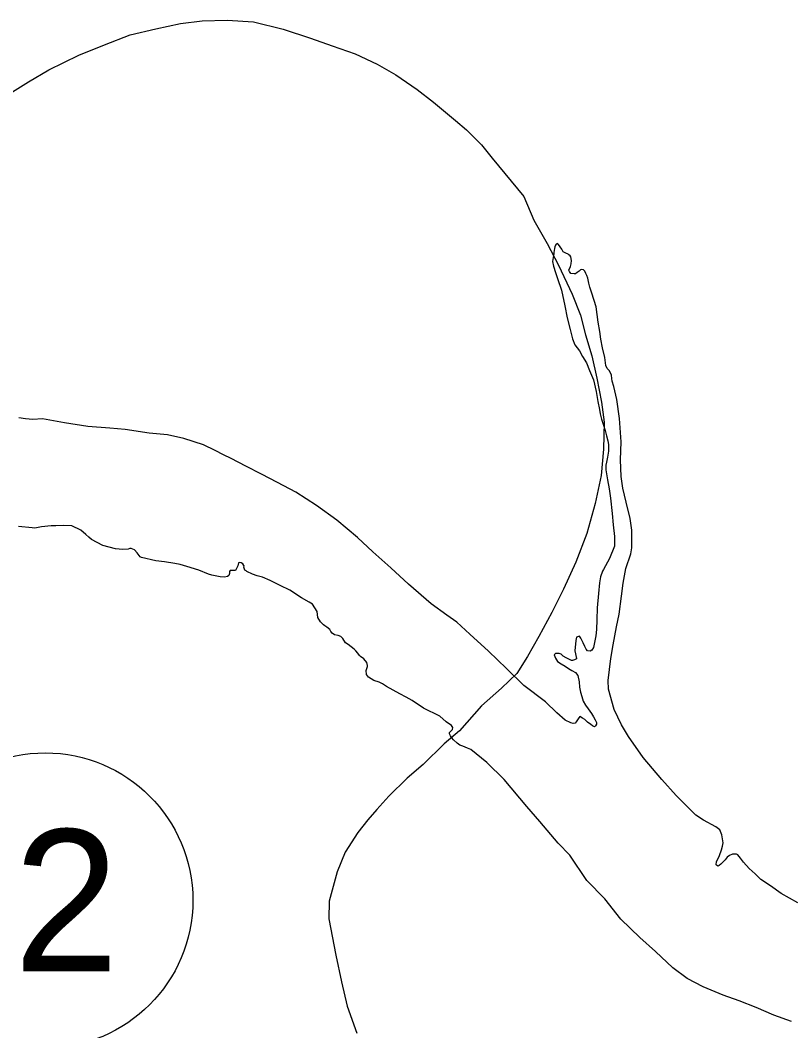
# Model space of a CAD drawing. Extents: x -83719 to 153526, y -11835 to 11446.
# Drawn here: x -1750.5 to -1635.6, y 468.2 to 618.9 of the extents above; entities that cross this region are included whole.
import ezdxf

# ---------------------------------------------------------------- set-up
doc = ezdxf.new("R2010")
doc.units = 0
for name, color, linetype in [('Level 2', 7, 'Continuous'), ('Level 27', 7, 'Continuous'), ('Level 9', 7, 'Continuous')]:
    doc.layers.add(name, color=color, linetype=linetype)

msp = doc.modelspace()

# ---------------------------------------------------------------- linework, layer by layer
at = {"layer": 'Level 2'}
for points in [[(-1752.45, 607.72), (-1749.28, 609.7), (-1746.24, 611.5), (-1741.77, 613.66), (-1737.92, 615.21), (-1734.08, 616.69), (-1730.26, 617.6), (-1726.61, 618.41), (-1723.38, 618.81), (-1719.62, 618.89), (-1715.72, 618.67), (-1711.28, 617.55), (-1707.2, 616.23), (-1703.99, 615.07), (-1700.55, 613.87), (-1697.26, 612.34), (-1694.48, 610.73), (-1691.29, 608.57), (-1688.87, 606.69), (-1685.57, 603.96), (-1683.96, 602.54), (-1681.73, 600.3), (-1680.14, 598.31), (-1675.38, 592.59), (-1673.9, 589.1), (-1671.9, 585.59), (-1670.22, 582.37), (-1668.17, 578.05), (-1666.97, 574.92), (-1666.2, 571.99), (-1665.26, 568.87), (-1664.52, 565.54), (-1663.81, 561.97), (-1663.41, 558.97), (-1663.53, 554.96), (-1663.88, 551.02), (-1664.76, 546.83), (-1666, 542.38), (-1667.65, 538.08), (-1669.5, 534.06), (-1671.22, 530.6), (-1673.17, 527.03), (-1674.83, 524.04), (-1676.43, 521.52), (-1678.74, 519.32), (-1681.7, 516.68), (-1684.99, 512.94), (-1687.26, 511.01), (-1690.42, 507.93), (-1692.82, 505.87), (-1695.52, 503.23), (-1697.3, 501.24), (-1698.68, 499.69), (-1700.15, 497.8)], [(-1752.45, 607.72), (-1749.28, 609.7), (-1746.24, 611.5), (-1741.77, 613.66), (-1737.92, 615.21), (-1734.08, 616.69), (-1730.26, 617.6), (-1726.61, 618.41), (-1723.38, 618.81), (-1719.62, 618.89), (-1715.72, 618.67), (-1711.28, 617.55), (-1707.2, 616.23), (-1703.99, 615.07), (-1700.55, 613.87), (-1697.26, 612.34), (-1694.48, 610.73), (-1691.29, 608.57), (-1688.87, 606.69), (-1685.57, 603.96), (-1683.96, 602.54), (-1681.73, 600.3), (-1680.14, 598.31), (-1675.38, 592.59), (-1673.9, 589.1), (-1671.9, 585.59), (-1670.22, 582.37), (-1668.17, 578.05), (-1666.97, 574.92), (-1666.2, 571.99), (-1665.26, 568.87), (-1664.52, 565.54), (-1663.81, 561.97), (-1663.41, 558.97), (-1663.53, 554.96), (-1663.88, 551.02), (-1664.76, 546.83), (-1666, 542.38), (-1667.65, 538.08), (-1669.5, 534.06), (-1671.22, 530.6), (-1673.17, 527.03), (-1674.83, 524.04), (-1676.43, 521.52), (-1678.74, 519.32), (-1681.7, 516.68), (-1684.99, 512.94), (-1687.26, 511.01), (-1690.42, 507.93), (-1692.82, 505.87), (-1695.52, 503.23), (-1697.3, 501.24), (-1698.68, 499.69), (-1700.15, 497.8)], [(-1700.15, 497.8), (-1702.05, 494.84), (-1703.21, 491.92), (-1704.45, 487.57), (-1704.49, 484.93), (-1703.45, 479.5), (-1702.57, 475.54), (-1701.73, 471.91), (-1700.31, 467.85)], [(-1700.15, 497.8), (-1702.05, 494.84), (-1703.21, 491.92), (-1704.45, 487.57), (-1704.49, 484.93), (-1703.45, 479.5), (-1702.57, 475.54), (-1701.73, 471.91), (-1700.31, 467.85)]]:
    msp.add_lwpolyline(points, dxfattribs=at)
at = {"layer": 'Level 27'}
msp.add_circle((-1746.75, 487.67), 22, dxfattribs=at)
at = {"layer": 'Level 9'}
for points in [[(-1669.52, 584.38), (-1669.75, 584.74), (-1669.96, 585.11), (-1670.09, 585.24), (-1670.26, 585.5), (-1670.4, 585.6), (-1670.56, 585.5), (-1670.66, 585.37), (-1670.76, 585.13), (-1670.85, 584.86), (-1670.95, 584.26), (-1670.94, 584.06), (-1671.04, 583.52), (-1671.13, 582.92), (-1670.96, 582.22), (-1670.68, 581.29), (-1670.4, 580.36), (-1669.78, 578.63), (-1669.28, 576.3), (-1668.93, 574.5), (-1668.51, 572.8), (-1668.16, 571.4), (-1667.81, 570.51), (-1667.1, 569.61), (-1666.66, 568.78), (-1666.08, 567.82), (-1665.6, 566.66), (-1665.02, 565.26), (-1664.6, 563.53), (-1664.35, 562.03), (-1664.1, 560.87), (-1664.03, 560.23), (-1663.82, 559.43), (-1663.57, 558.67), (-1663.26, 557.7), (-1663.05, 556.94), (-1662.88, 556.2), (-1662.8, 555.64), (-1662.76, 554.64), (-1662.91, 553.77), (-1663.07, 553), (-1663.16, 552.56), (-1663.16, 551.86), (-1662.94, 550.36), (-1662.69, 549.03), (-1662.47, 547.63), (-1662.24, 545.33), (-1662.06, 543.66), (-1661.87, 541.92), (-1661.88, 540.49), (-1662.63, 538.64), (-1663.51, 537), (-1663.67, 536.73), (-1663.96, 535.92), (-1664.11, 535.02), (-1664.29, 533.41), (-1664.47, 531.31), (-1664.51, 529.5), (-1664.59, 528.07), (-1664.68, 527.13), (-1664.84, 526.13), (-1664.99, 525.39), (-1665.26, 524.99), (-1665.52, 524.82), (-1665.92, 524.88), (-1666.09, 525.11), (-1666.33, 525.54), (-1666.57, 526.07), (-1666.88, 526.77), (-1667.08, 527.07), (-1667.41, 526.97), (-1667.54, 526.9), (-1667.67, 526.4), (-1667.79, 524.89), (-1667.54, 523.73), (-1667.57, 523.69), (-1667.84, 523.52), (-1668.13, 523.42), (-1668.3, 523.45), (-1668.67, 523.61), (-1669.1, 523.81), (-1669.54, 524.1), (-1669.84, 524.37), (-1670.14, 524.46), (-1670.38, 524.49), (-1670.68, 524.46), (-1670.87, 524.26), (-1670.7, 523.79), (-1670.36, 523.29), (-1669.83, 522.93), (-1669.26, 522.57), (-1668.75, 522.24), (-1668.25, 521.95), (-1667.71, 521.65), (-1667.37, 521.19), (-1667.16, 520.26), (-1667.09, 519.46), (-1666.94, 518.69), (-1666.77, 518.06), (-1666.53, 517.39), (-1666.19, 516.76)], [(-1669.52, 584.38), (-1669.75, 584.74), (-1669.96, 585.11), (-1670.09, 585.24), (-1670.26, 585.5), (-1670.4, 585.6), (-1670.56, 585.5), (-1670.66, 585.37), (-1670.76, 585.13), (-1670.85, 584.86), (-1670.95, 584.26), (-1670.94, 584.06), (-1671.04, 583.52), (-1671.13, 582.92), (-1670.96, 582.22), (-1670.68, 581.29), (-1670.4, 580.36), (-1669.78, 578.63), (-1669.28, 576.3), (-1668.93, 574.5), (-1668.51, 572.8), (-1668.16, 571.4), (-1667.81, 570.51), (-1667.1, 569.61), (-1666.66, 568.78), (-1666.08, 567.82), (-1665.6, 566.66), (-1665.02, 565.26), (-1664.6, 563.53), (-1664.35, 562.03), (-1664.1, 560.87), (-1664.03, 560.23), (-1663.82, 559.43), (-1663.57, 558.67), (-1663.26, 557.7), (-1663.05, 556.94), (-1662.88, 556.2), (-1662.8, 555.64), (-1662.76, 554.64), (-1662.91, 553.77), (-1663.07, 553), (-1663.16, 552.56), (-1663.16, 551.86), (-1662.94, 550.36), (-1662.69, 549.03), (-1662.47, 547.63), (-1662.24, 545.33), (-1662.06, 543.66), (-1661.87, 541.92), (-1661.88, 540.49), (-1662.63, 538.64), (-1663.51, 537), (-1663.67, 536.73), (-1663.96, 535.92), (-1664.11, 535.02), (-1664.29, 533.41), (-1664.47, 531.31), (-1664.51, 529.5), (-1664.59, 528.07), (-1664.68, 527.13), (-1664.84, 526.13), (-1664.99, 525.39), (-1665.26, 524.99), (-1665.52, 524.82), (-1665.92, 524.88), (-1666.09, 525.11), (-1666.33, 525.54), (-1666.57, 526.07), (-1666.88, 526.77), (-1667.08, 527.07), (-1667.41, 526.97), (-1667.54, 526.9), (-1667.67, 526.4), (-1667.79, 524.89), (-1667.54, 523.73), (-1667.57, 523.69), (-1667.84, 523.52), (-1668.13, 523.42), (-1668.3, 523.45), (-1668.67, 523.61), (-1669.1, 523.81), (-1669.54, 524.1), (-1669.84, 524.37), (-1670.14, 524.46), (-1670.38, 524.49), (-1670.68, 524.46), (-1670.87, 524.26), (-1670.7, 523.79), (-1670.36, 523.29), (-1669.83, 522.93), (-1669.26, 522.57), (-1668.75, 522.24), (-1668.25, 521.95), (-1667.71, 521.65), (-1667.37, 521.19), (-1667.16, 520.26), (-1667.09, 519.46), (-1666.94, 518.69), (-1666.77, 518.06), (-1666.53, 517.39), (-1666.19, 516.76)], [(-1634.56, 487.31), (-1637.04, 488.72), (-1638.62, 489.83), (-1640.06, 490.79), (-1640.9, 491.64), (-1641.78, 492.4), (-1642.66, 493.39), (-1643.1, 493.96), (-1643.5, 494.45), (-1643.67, 494.55), (-1644.04, 494.58), (-1644.3, 494.54), (-1644.73, 494.34), (-1645.06, 494.1), (-1645.39, 493.7), (-1646.02, 493.09), (-1646.28, 492.85), (-1646.48, 492.78), (-1646.72, 492.98), (-1646.65, 493.45), (-1646.49, 493.82), (-1646.23, 494.35), (-1645.94, 495.23), (-1645.78, 495.76), (-1645.69, 496.23), (-1645.9, 497.43), (-1646.18, 498.2), (-1646.78, 498.66), (-1648.63, 499.64), (-1649.77, 500.39), (-1652.7, 503.3), (-1654.8, 505.68), (-1657.6, 508.98), (-1659.8, 512.1), (-1660.86, 513.85), (-1661.95, 516.11), (-1662.79, 519.14), (-1662.84, 520.44), (-1662.62, 522.11), (-1662.41, 523.72), (-1662.07, 525.79), (-1661.57, 528.47), (-1661.19, 530.34), (-1660.83, 533.02), (-1660.58, 534.96), (-1660.18, 537.14), (-1659.44, 539.35), (-1659.32, 540.25), (-1659.32, 542.86), (-1659.57, 544.62), (-1660.13, 547.02), (-1660.66, 549.12), (-1660.88, 550.85), (-1660.98, 553.35), (-1660.88, 556.03), (-1661.12, 559.53), (-1661.55, 562.33), (-1661.98, 564.3), (-1662.22, 565.06), (-1662.29, 565.49), (-1662.33, 565.99), (-1662.64, 566.63), (-1662.98, 566.99), (-1663.15, 567.42), (-1663.33, 568.62), (-1663.65, 570.05), (-1663.9, 571.35), (-1664.08, 572.49), (-1664.33, 573.85), (-1664.62, 576.15), (-1665.28, 578.22), (-1665.56, 579.08), (-1665.7, 579.71), (-1665.87, 580.41), (-1666.01, 580.84), (-1666.15, 581.14), (-1666.32, 581.48), (-1666.52, 581.67), (-1666.82, 581.74), (-1666.95, 581.67), (-1667.15, 581.47), (-1667.45, 581.26), (-1667.71, 581.09), (-1667.88, 581.09), (-1668.38, 581.15), (-1668.61, 581.42), (-1668.68, 581.62), (-1668.46, 582.19), (-1668.33, 582.55), (-1668.3, 583.06), (-1668.41, 583.59), (-1668.51, 583.75), (-1668.68, 583.89), (-1668.78, 584.02), (-1669.15, 584.18), (-1669.52, 584.38)], [(-1634.56, 487.31), (-1637.04, 488.72), (-1638.62, 489.83), (-1640.06, 490.79), (-1640.9, 491.64), (-1641.78, 492.4), (-1642.66, 493.39), (-1643.1, 493.96), (-1643.5, 494.45), (-1643.67, 494.55), (-1644.04, 494.58), (-1644.3, 494.54), (-1644.73, 494.34), (-1645.06, 494.1), (-1645.39, 493.7), (-1646.02, 493.09), (-1646.28, 492.85), (-1646.48, 492.78), (-1646.72, 492.98), (-1646.65, 493.45), (-1646.49, 493.82), (-1646.23, 494.35), (-1645.94, 495.23), (-1645.78, 495.76), (-1645.69, 496.23), (-1645.9, 497.43), (-1646.18, 498.2), (-1646.78, 498.66), (-1648.63, 499.64), (-1649.77, 500.39), (-1652.7, 503.3), (-1654.8, 505.68), (-1657.6, 508.98), (-1659.8, 512.1), (-1660.86, 513.85), (-1661.95, 516.11), (-1662.79, 519.14), (-1662.84, 520.44), (-1662.62, 522.11), (-1662.41, 523.72), (-1662.07, 525.79), (-1661.57, 528.47), (-1661.19, 530.34), (-1660.83, 533.02), (-1660.58, 534.96), (-1660.18, 537.14), (-1659.44, 539.35), (-1659.32, 540.25), (-1659.32, 542.86), (-1659.57, 544.62), (-1660.13, 547.02), (-1660.66, 549.12), (-1660.88, 550.85), (-1660.98, 553.35), (-1660.88, 556.03), (-1661.12, 559.53), (-1661.55, 562.33), (-1661.98, 564.3), (-1662.22, 565.06), (-1662.29, 565.49), (-1662.33, 565.99), (-1662.64, 566.63), (-1662.98, 566.99), (-1663.15, 567.42), (-1663.33, 568.62), (-1663.65, 570.05), (-1663.9, 571.35), (-1664.08, 572.49), (-1664.33, 573.85), (-1664.62, 576.15), (-1665.28, 578.22), (-1665.56, 579.08), (-1665.7, 579.71), (-1665.87, 580.41), (-1666.01, 580.84), (-1666.15, 581.14), (-1666.32, 581.48), (-1666.52, 581.67), (-1666.82, 581.74), (-1666.95, 581.67), (-1667.15, 581.47), (-1667.45, 581.26), (-1667.71, 581.09), (-1667.88, 581.09), (-1668.38, 581.15), (-1668.61, 581.42), (-1668.68, 581.62), (-1668.46, 582.19), (-1668.33, 582.55), (-1668.3, 583.06), (-1668.41, 583.59), (-1668.51, 583.75), (-1668.68, 583.89), (-1668.78, 584.02), (-1669.15, 584.18), (-1669.52, 584.38)], [(-1666.19, 516.76), (-1665.81, 516.23), (-1665.31, 515.54), (-1665, 515.01), (-1664.76, 514.58), (-1664.59, 514.18), (-1664.59, 513.94), (-1664.72, 513.71), (-1664.85, 513.54), (-1665.15, 513.67), (-1665.42, 513.87), (-1665.89, 514.26), (-1666.29, 514.62), (-1666.66, 514.85), (-1667.03, 515.08), (-1667.2, 514.91), (-1667.39, 514.61), (-1667.59, 514.31), (-1667.75, 514.07), (-1668.05, 514.04), (-1668.39, 514.13), (-1669.22, 514.52), (-1670.5, 515.61), (-1672.19, 517.26), (-1675.38, 519.69), (-1677.98, 522.24), (-1680.67, 524.84), (-1683.47, 527.38), (-1685.39, 529.13), (-1686.86, 530.18), (-1689.22, 531.89), (-1692.58, 534.79), (-1695.24, 537.23), (-1697.9, 539.64), (-1700.19, 541.78), (-1703.29, 544.35), (-1706.31, 546.55), (-1709.4, 548.52), (-1712.11, 549.99), (-1714.53, 551.23), (-1716.87, 552.41), (-1719.02, 553.55), (-1720.16, 554.1), (-1721.43, 554.76), (-1723.14, 555.61), (-1726.11, 556.51), (-1728.55, 557.08), (-1731.28, 557.31), (-1734.82, 557.87), (-1737.15, 558.08), (-1740.39, 558.31), (-1743.89, 558.87), (-1747.16, 559.47), (-1748.59, 559.38), (-1749.72, 559.44), (-1750.69, 559.59)], [(-1666.19, 516.76), (-1665.81, 516.23), (-1665.31, 515.54), (-1665, 515.01), (-1664.76, 514.58), (-1664.59, 514.18), (-1664.59, 513.94), (-1664.72, 513.71), (-1664.85, 513.54), (-1665.15, 513.67), (-1665.42, 513.87), (-1665.89, 514.26), (-1666.29, 514.62), (-1666.66, 514.85), (-1667.03, 515.08), (-1667.2, 514.91), (-1667.39, 514.61), (-1667.59, 514.31), (-1667.75, 514.07), (-1668.05, 514.04), (-1668.39, 514.13), (-1669.22, 514.52), (-1670.5, 515.61), (-1672.19, 517.26), (-1675.38, 519.69), (-1677.98, 522.24), (-1680.67, 524.84), (-1683.47, 527.38), (-1685.39, 529.13), (-1686.86, 530.18), (-1689.22, 531.89), (-1692.58, 534.79), (-1695.24, 537.23), (-1697.9, 539.64), (-1700.19, 541.78), (-1703.29, 544.35), (-1706.31, 546.55), (-1709.4, 548.52), (-1712.11, 549.99), (-1714.53, 551.23), (-1716.87, 552.41), (-1719.02, 553.55), (-1720.16, 554.1), (-1721.43, 554.76), (-1723.14, 555.61), (-1726.11, 556.51), (-1728.55, 557.08), (-1731.28, 557.31), (-1734.82, 557.87), (-1737.15, 558.08), (-1740.39, 558.31), (-1743.89, 558.87), (-1747.16, 559.47), (-1748.59, 559.38), (-1749.72, 559.44), (-1750.69, 559.59)], [(-1740.28, 541.82), (-1740.72, 542.21), (-1741.46, 542.87), (-1742.8, 543.49), (-1743.97, 543.58), (-1745.17, 543.53), (-1745.9, 543.52), (-1747.33, 543.34), (-1748.32, 543.16), (-1748.69, 543.19), (-1750.76, 543.4)], [(-1740.28, 541.82), (-1740.72, 542.21), (-1741.46, 542.87), (-1742.8, 543.49), (-1743.97, 543.58), (-1745.17, 543.53), (-1745.9, 543.52), (-1747.33, 543.34), (-1748.32, 543.16), (-1748.69, 543.19), (-1750.76, 543.4)], [(-1683.32, 510.15), (-1683.79, 510.38), (-1684.49, 510.67), (-1684.96, 510.83), (-1685.33, 511.1), (-1685.9, 511.63), (-1686.14, 511.89), (-1686.34, 512.19), (-1686.48, 512.49), (-1686.48, 512.69), (-1686.28, 512.92), (-1686.05, 513.13), (-1685.99, 513.46), (-1686.19, 513.73), (-1686.97, 514.28), (-1687.94, 515.11), (-1690.36, 516.32), (-1692.07, 517.46), (-1692.94, 517.96), (-1693.91, 518.48), (-1695.86, 519.56), (-1696.49, 519.95), (-1696.96, 520.21), (-1697.77, 520.47), (-1698.57, 520.93), (-1698.84, 521.33), (-1698.92, 521.96), (-1698.72, 522.53), (-1698.69, 522.7), (-1698.8, 523.16), (-1699.24, 523.69), (-1699.74, 524.05), (-1699.88, 524.19), (-1700.15, 524.52), (-1700.45, 524.88), (-1700.72, 525.14), (-1701.59, 525.8), (-1702, 526.06), (-1702.4, 526.69), (-1702.71, 526.99), (-1703.08, 527.15), (-1703.64, 527.28), (-1703.98, 527.51), (-1704.18, 527.78), (-1704.32, 528.04), (-1704.76, 528.4), (-1705.09, 528.6), (-1705.29, 528.76), (-1705.7, 529.19), (-1706.11, 529.82), (-1706.22, 530.72), (-1706.93, 531.82), (-1707.43, 532.15), (-1708.54, 532.8), (-1710.28, 533.92), (-1711.73, 534.63), (-1713.23, 535.38), (-1714.37, 535.87), (-1715.14, 536.06), (-1715.87, 536.32), (-1716.71, 536.68), (-1716.81, 536.78), (-1717.01, 536.91), (-1717.15, 537.34), (-1717.12, 537.54), (-1717.16, 537.61), (-1717.29, 537.84), (-1717.53, 538.01), (-1717.83, 538.04), (-1717.96, 538), (-1718.05, 537.57), (-1718.22, 537.13), (-1718.41, 536.83), (-1718.94, 536.85), (-1719.18, 536.85), (-1719.28, 536.72), (-1719.31, 536.42), (-1719.4, 536.11), (-1719.57, 535.98), (-1720.03, 535.87), (-1720.66, 535.93), (-1721.9, 536.15), (-1722.43, 536.31), (-1723.84, 536.9), (-1725.64, 537.44), (-1726.65, 537.77), (-1727.45, 537.89), (-1728.98, 538.14), (-1730.25, 538.29), (-1732.42, 538.8), (-1732.59, 538.9), (-1733.06, 539.5), (-1733.43, 539.92), (-1733.94, 540.15), (-1734.14, 540.12), (-1734.4, 540.01), (-1735.2, 540), (-1736.3, 540.09), (-1738.17, 540.6), (-1739.88, 541.49), (-1740.28, 541.82)], [(-1683.32, 510.15), (-1683.79, 510.38), (-1684.49, 510.67), (-1684.96, 510.83), (-1685.33, 511.1), (-1685.9, 511.63), (-1686.14, 511.89), (-1686.34, 512.19), (-1686.48, 512.49), (-1686.48, 512.69), (-1686.28, 512.92), (-1686.05, 513.13), (-1685.99, 513.46), (-1686.19, 513.73), (-1686.97, 514.28), (-1687.94, 515.11), (-1690.36, 516.32), (-1692.07, 517.46), (-1692.94, 517.96), (-1693.91, 518.48), (-1695.86, 519.56), (-1696.49, 519.95), (-1696.96, 520.21), (-1697.77, 520.47), (-1698.57, 520.93), (-1698.84, 521.33), (-1698.92, 521.96), (-1698.72, 522.53), (-1698.69, 522.7), (-1698.8, 523.16), (-1699.24, 523.69), (-1699.74, 524.05), (-1699.88, 524.19), (-1700.15, 524.52), (-1700.45, 524.88), (-1700.72, 525.14), (-1701.59, 525.8), (-1702, 526.06), (-1702.4, 526.69), (-1702.71, 526.99), (-1703.08, 527.15), (-1703.64, 527.28), (-1703.98, 527.51), (-1704.18, 527.78), (-1704.32, 528.04), (-1704.76, 528.4), (-1705.09, 528.6), (-1705.29, 528.76), (-1705.7, 529.19), (-1706.11, 529.82), (-1706.22, 530.72), (-1706.93, 531.82), (-1707.43, 532.15), (-1708.54, 532.8), (-1710.28, 533.92), (-1711.73, 534.63), (-1713.23, 535.38), (-1714.37, 535.87), (-1715.14, 536.06), (-1715.87, 536.32), (-1716.71, 536.68), (-1716.81, 536.78), (-1717.01, 536.91), (-1717.15, 537.34), (-1717.12, 537.54), (-1717.16, 537.61), (-1717.29, 537.84), (-1717.53, 538.01), (-1717.83, 538.04), (-1717.96, 538), (-1718.05, 537.57), (-1718.22, 537.13), (-1718.41, 536.83), (-1718.94, 536.85), (-1719.18, 536.85), (-1719.28, 536.72), (-1719.31, 536.42), (-1719.4, 536.11), (-1719.57, 535.98), (-1720.03, 535.87), (-1720.66, 535.93), (-1721.9, 536.15), (-1722.43, 536.31), (-1723.84, 536.9), (-1725.64, 537.44), (-1726.65, 537.77), (-1727.45, 537.89), (-1728.98, 538.14), (-1730.25, 538.29), (-1732.42, 538.8), (-1732.59, 538.9), (-1733.06, 539.5), (-1733.43, 539.92), (-1733.94, 540.15), (-1734.14, 540.12), (-1734.4, 540.01), (-1735.2, 540), (-1736.3, 540.09), (-1738.17, 540.6), (-1739.88, 541.49), (-1740.28, 541.82)], [(-1635.51, 469.63), (-1638.11, 470.54), (-1640.76, 471.68), (-1643.3, 472.68), (-1645.68, 473.56), (-1648.66, 474.76), (-1651.03, 476), (-1653.19, 477.61), (-1655.75, 480.05), (-1658.1, 482.13), (-1660.93, 484.87), (-1663.33, 487.88), (-1666, 490.62), (-1668.54, 494.4), (-1670.26, 496.21), (-1673.03, 499.45), (-1674.93, 501.67), (-1678.34, 505.67), (-1680.9, 508.24), (-1683.32, 510.15)], [(-1635.51, 469.63), (-1638.11, 470.54), (-1640.76, 471.68), (-1643.3, 472.68), (-1645.68, 473.56), (-1648.66, 474.76), (-1651.03, 476), (-1653.19, 477.61), (-1655.75, 480.05), (-1658.1, 482.13), (-1660.93, 484.87), (-1663.33, 487.88), (-1666, 490.62), (-1668.54, 494.4), (-1670.26, 496.21), (-1673.03, 499.45), (-1674.93, 501.67), (-1678.34, 505.67), (-1680.9, 508.24), (-1683.32, 510.15)]]:
    msp.add_lwpolyline(points, dxfattribs=at)

# ---------------------------------------------------------------- texts
at = {"layer": 'Level 27'}
msp.add_text('2', height=21.12, dxfattribs=at).set_placement((-1751.47, 477.11))

doc.saveas('drawing.dxf')
